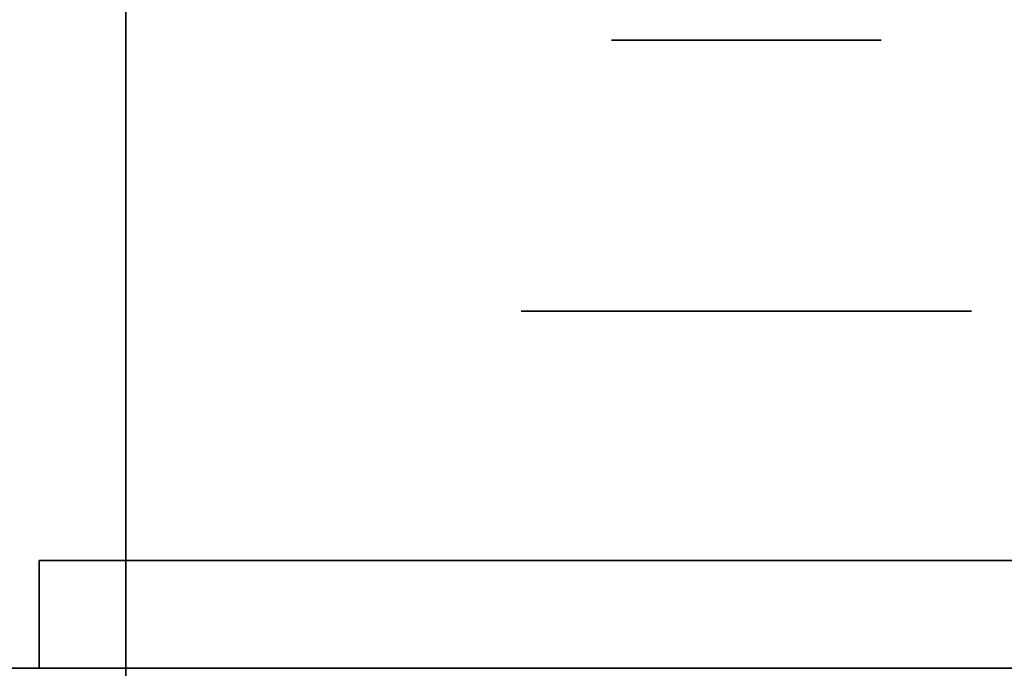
# Model space of a CAD drawing. Extents: x 248.8 to 273, y 2872.5 to 2876.7.
# Tile 536 of 702: x 266.753 to 266.8115, y 2876.6247 to 2876.6632. Entities that reach past the tile are written whole.
import ezdxf

# ---------------------------------------------------------------- set-up
doc = ezdxf.new("R2010")
doc.units = 0
doc.header["$LTSCALE"] = 150
doc.header["$MEASUREMENT"] = 0
doc.layers.add('3DFACE_BOLT', color=7, linetype='CONTINUOUS')
doc.layers.add('3DFACE_SHAPE', color=7, linetype='CONTINUOUS')

msp = doc.modelspace()

# ---------------------------------------------------------------- linework, layer by layer
at = {"layer": '3DFACE_BOLT', "color": 1}
for points, invisible_edges in [([(266.788578, 2876.611967, -0.137472), (266.788187, 2876.611967, -0.135), (266.788578, 2876.661967, -0.137472)], 14), ([(266.788578, 2876.661967, -0.137472), (266.788187, 2876.611967, -0.135), (266.788187, 2876.661967, -0.135)], 3), ([(266.788187, 2876.611967, -0.135), (266.788578, 2876.611967, -0.132528), (266.788187, 2876.661967, -0.135)], 14), ([(266.788187, 2876.661967, -0.135), (266.788578, 2876.611967, -0.132528), (266.788578, 2876.661967, -0.132528)], 3), ([(266.788578, 2876.661967, -0.137472), (266.788187, 2876.661967, -0.135), (266.788578, 2876.661967, -0.132528)], 12), ([(266.788578, 2876.611967, -0.067472), (266.788187, 2876.611967, -0.065), (266.788578, 2876.661967, -0.067472)], 14), ([(266.788578, 2876.661967, -0.067472), (266.788187, 2876.611967, -0.065), (266.788187, 2876.661967, -0.065)], 3), ([(266.788187, 2876.611967, -0.065), (266.788578, 2876.611967, -0.062528), (266.788187, 2876.661967, -0.065)], 14), ([(266.788187, 2876.661967, -0.065), (266.788578, 2876.611967, -0.062528), (266.788578, 2876.661967, -0.062528)], 3), ([(266.788578, 2876.661967, -0.067472), (266.788187, 2876.661967, -0.065), (266.788578, 2876.661967, -0.062528)], 12), ([(266.789715, 2876.611967, -0.139702), (266.788578, 2876.611967, -0.137472), (266.789715, 2876.661967, -0.139702)], 14), ([(266.789715, 2876.661967, -0.139702), (266.788578, 2876.611967, -0.137472), (266.788578, 2876.661967, -0.137472)], 3), ([(266.788578, 2876.611967, -0.132528), (266.789715, 2876.611967, -0.130298), (266.788578, 2876.661967, -0.132528)], 14), ([(266.788578, 2876.661967, -0.132528), (266.789715, 2876.611967, -0.130298), (266.789715, 2876.661967, -0.130298)], 3), ([(266.789715, 2876.661967, -0.139702), (266.788578, 2876.661967, -0.137472), (266.789715, 2876.661967, -0.130298)], 14), ([(266.789715, 2876.661967, -0.130298), (266.788578, 2876.661967, -0.137472), (266.788578, 2876.661967, -0.132528)], 3), ([(266.789715, 2876.611967, -0.069702), (266.788578, 2876.611967, -0.067472), (266.789715, 2876.661967, -0.069702)], 14), ([(266.789715, 2876.661967, -0.069702), (266.788578, 2876.611967, -0.067472), (266.788578, 2876.661967, -0.067472)], 3), ([(266.788578, 2876.611967, -0.062528), (266.789715, 2876.611967, -0.060298), (266.788578, 2876.661967, -0.062528)], 14), ([(266.788578, 2876.661967, -0.062528), (266.789715, 2876.611967, -0.060298), (266.789715, 2876.661967, -0.060298)], 3), ([(266.789715, 2876.661967, -0.069702), (266.788578, 2876.661967, -0.067472), (266.789715, 2876.661967, -0.060298)], 14), ([(266.789715, 2876.661967, -0.060298), (266.788578, 2876.661967, -0.067472), (266.788578, 2876.661967, -0.062528)], 3), ([(266.791485, 2876.611967, -0.141472), (266.789715, 2876.611967, -0.139702), (266.791485, 2876.661967, -0.141472)], 14), ([(266.791485, 2876.661967, -0.141472), (266.789715, 2876.611967, -0.139702), (266.789715, 2876.661967, -0.139702)], 3), ([(266.789715, 2876.611967, -0.130298), (266.791485, 2876.611967, -0.128528), (266.789715, 2876.661967, -0.130298)], 14), ([(266.789715, 2876.661967, -0.130298), (266.791485, 2876.611967, -0.128528), (266.791485, 2876.661967, -0.128528)], 3), ([(266.791485, 2876.661967, -0.141472), (266.789715, 2876.661967, -0.139702), (266.791485, 2876.661967, -0.128528)], 14), ([(266.791485, 2876.661967, -0.128528), (266.789715, 2876.661967, -0.139702), (266.789715, 2876.661967, -0.130298)], 3), ([(266.791485, 2876.611967, -0.071472), (266.789715, 2876.611967, -0.069702), (266.791485, 2876.661967, -0.071472)], 14), ([(266.791485, 2876.661967, -0.071472), (266.789715, 2876.611967, -0.069702), (266.789715, 2876.661967, -0.069702)], 3), ([(266.789715, 2876.611967, -0.060298), (266.791485, 2876.611967, -0.058528), (266.789715, 2876.661967, -0.060298)], 14), ([(266.789715, 2876.661967, -0.060298), (266.791485, 2876.611967, -0.058528), (266.791485, 2876.661967, -0.058528)], 3), ([(266.791485, 2876.661967, -0.071472), (266.789715, 2876.661967, -0.069702), (266.791485, 2876.661967, -0.058528)], 14), ([(266.791485, 2876.661967, -0.058528), (266.789715, 2876.661967, -0.069702), (266.789715, 2876.661967, -0.060298)], 3), ([(266.793715, 2876.611967, -0.142608), (266.791485, 2876.611967, -0.141472), (266.793715, 2876.661967, -0.142608)], 14), ([(266.793715, 2876.661967, -0.142608), (266.791485, 2876.611967, -0.141472), (266.791485, 2876.661967, -0.141472)], 3), ([(266.791485, 2876.611967, -0.128528), (266.793715, 2876.611967, -0.127392), (266.791485, 2876.661967, -0.128528)], 14), ([(266.791485, 2876.661967, -0.128528), (266.793715, 2876.611967, -0.127392), (266.793715, 2876.661967, -0.127392)], 3), ([(266.793715, 2876.661967, -0.142608), (266.791485, 2876.661967, -0.141472), (266.793715, 2876.661967, -0.127392)], 14), ([(266.793715, 2876.661967, -0.127392), (266.791485, 2876.661967, -0.141472), (266.791485, 2876.661967, -0.128528)], 3), ([(266.793715, 2876.611967, -0.072608), (266.791485, 2876.611967, -0.071472), (266.793715, 2876.661967, -0.072608)], 14), ([(266.793715, 2876.661967, -0.072608), (266.791485, 2876.611967, -0.071472), (266.791485, 2876.661967, -0.071472)], 3), ([(266.791485, 2876.611967, -0.058528), (266.793715, 2876.611967, -0.057392), (266.791485, 2876.661967, -0.058528)], 14), ([(266.791485, 2876.661967, -0.058528), (266.793715, 2876.611967, -0.057392), (266.793715, 2876.661967, -0.057392)], 3), ([(266.793715, 2876.661967, -0.072608), (266.791485, 2876.661967, -0.071472), (266.793715, 2876.661967, -0.057392)], 14), ([(266.793715, 2876.661967, -0.057392), (266.791485, 2876.661967, -0.071472), (266.791485, 2876.661967, -0.058528)], 3), ([(266.796187, 2876.611967, -0.143), (266.793715, 2876.611967, -0.142608), (266.796187, 2876.661967, -0.143)], 14), ([(266.796187, 2876.661967, -0.143), (266.793715, 2876.611967, -0.142608), (266.793715, 2876.661967, -0.142608)], 3), ([(266.793715, 2876.611967, -0.127392), (266.796187, 2876.611967, -0.127), (266.793715, 2876.661967, -0.127392)], 14), ([(266.793715, 2876.661967, -0.127392), (266.796187, 2876.611967, -0.127), (266.796187, 2876.661967, -0.127)], 3), ([(266.796187, 2876.661967, -0.143), (266.793715, 2876.661967, -0.142608), (266.796187, 2876.661967, -0.127)], 14), ([(266.796187, 2876.661967, -0.127), (266.793715, 2876.661967, -0.142608), (266.793715, 2876.661967, -0.127392)], 3), ([(266.796187, 2876.611967, -0.073), (266.793715, 2876.611967, -0.072608), (266.796187, 2876.661967, -0.073)], 14), ([(266.796187, 2876.661967, -0.073), (266.793715, 2876.611967, -0.072608), (266.793715, 2876.661967, -0.072608)], 3), ([(266.793715, 2876.611967, -0.057392), (266.796187, 2876.611967, -0.057), (266.793715, 2876.661967, -0.057392)], 14), ([(266.793715, 2876.661967, -0.057392), (266.796187, 2876.611967, -0.057), (266.796187, 2876.661967, -0.057)], 3), ([(266.796187, 2876.661967, -0.073), (266.793715, 2876.661967, -0.072608), (266.796187, 2876.661967, -0.057)], 14), ([(266.796187, 2876.661967, -0.057), (266.793715, 2876.661967, -0.072608), (266.793715, 2876.661967, -0.057392)], 3), ([(266.798659, 2876.611967, -0.142608), (266.796187, 2876.611967, -0.143), (266.798659, 2876.661967, -0.142608)], 14), ([(266.798659, 2876.661967, -0.142608), (266.796187, 2876.611967, -0.143), (266.796187, 2876.661967, -0.143)], 3), ([(266.796187, 2876.611967, -0.127), (266.798659, 2876.611967, -0.127392), (266.796187, 2876.661967, -0.127)], 14), ([(266.796187, 2876.661967, -0.127), (266.798659, 2876.611967, -0.127392), (266.798659, 2876.661967, -0.127392)], 3), ([(266.798659, 2876.661967, -0.142608), (266.796187, 2876.661967, -0.143), (266.798659, 2876.661967, -0.127392)], 14), ([(266.798659, 2876.661967, -0.127392), (266.796187, 2876.661967, -0.143), (266.796187, 2876.661967, -0.127)], 3), ([(266.798659, 2876.611967, -0.072608), (266.796187, 2876.611967, -0.073), (266.798659, 2876.661967, -0.072608)], 14), ([(266.798659, 2876.661967, -0.072608), (266.796187, 2876.611967, -0.073), (266.796187, 2876.661967, -0.073)], 3), ([(266.796187, 2876.611967, -0.057), (266.798659, 2876.611967, -0.057392), (266.796187, 2876.661967, -0.057)], 14), ([(266.796187, 2876.661967, -0.057), (266.798659, 2876.611967, -0.057392), (266.798659, 2876.661967, -0.057392)], 3), ([(266.798659, 2876.661967, -0.072608), (266.796187, 2876.661967, -0.073), (266.798659, 2876.661967, -0.057392)], 14), ([(266.798659, 2876.661967, -0.057392), (266.796187, 2876.661967, -0.073), (266.796187, 2876.661967, -0.057)], 3), ([(266.800889, 2876.611967, -0.141472), (266.798659, 2876.611967, -0.142608), (266.800889, 2876.661967, -0.141472)], 14), ([(266.800889, 2876.661967, -0.141472), (266.798659, 2876.611967, -0.142608), (266.798659, 2876.661967, -0.142608)], 3), ([(266.798659, 2876.611967, -0.127392), (266.800889, 2876.611967, -0.128528), (266.798659, 2876.661967, -0.127392)], 14), ([(266.798659, 2876.661967, -0.127392), (266.800889, 2876.611967, -0.128528), (266.800889, 2876.661967, -0.128528)], 3), ([(266.800889, 2876.661967, -0.141472), (266.798659, 2876.661967, -0.142608), (266.800889, 2876.661967, -0.128528)], 14), ([(266.800889, 2876.661967, -0.128528), (266.798659, 2876.661967, -0.142608), (266.798659, 2876.661967, -0.127392)], 3), ([(266.800889, 2876.611967, -0.071472), (266.798659, 2876.611967, -0.072608), (266.800889, 2876.661967, -0.071472)], 14), ([(266.800889, 2876.661967, -0.071472), (266.798659, 2876.611967, -0.072608), (266.798659, 2876.661967, -0.072608)], 3), ([(266.798659, 2876.611967, -0.057392), (266.800889, 2876.611967, -0.058528), (266.798659, 2876.661967, -0.057392)], 14), ([(266.798659, 2876.661967, -0.057392), (266.800889, 2876.611967, -0.058528), (266.800889, 2876.661967, -0.058528)], 3), ([(266.800889, 2876.661967, -0.071472), (266.798659, 2876.661967, -0.072608), (266.800889, 2876.661967, -0.058528)], 14), ([(266.800889, 2876.661967, -0.058528), (266.798659, 2876.661967, -0.072608), (266.798659, 2876.661967, -0.057392)], 3), ([(266.802659, 2876.611967, -0.139702), (266.800889, 2876.611967, -0.141472), (266.802659, 2876.661967, -0.139702)], 14), ([(266.802659, 2876.661967, -0.139702), (266.800889, 2876.611967, -0.141472), (266.800889, 2876.661967, -0.141472)], 3), ([(266.800889, 2876.611967, -0.128528), (266.802659, 2876.611967, -0.130298), (266.800889, 2876.661967, -0.128528)], 14), ([(266.800889, 2876.661967, -0.128528), (266.802659, 2876.611967, -0.130298), (266.802659, 2876.661967, -0.130298)], 3), ([(266.802659, 2876.661967, -0.139702), (266.800889, 2876.661967, -0.141472), (266.802659, 2876.661967, -0.130298)], 14), ([(266.802659, 2876.661967, -0.130298), (266.800889, 2876.661967, -0.141472), (266.800889, 2876.661967, -0.128528)], 3), ([(266.802659, 2876.611967, -0.069702), (266.800889, 2876.611967, -0.071472), (266.802659, 2876.661967, -0.069702)], 14), ([(266.802659, 2876.661967, -0.069702), (266.800889, 2876.611967, -0.071472), (266.800889, 2876.661967, -0.071472)], 3), ([(266.800889, 2876.611967, -0.058528), (266.802659, 2876.611967, -0.060298), (266.800889, 2876.661967, -0.058528)], 14), ([(266.800889, 2876.661967, -0.058528), (266.802659, 2876.611967, -0.060298), (266.802659, 2876.661967, -0.060298)], 3), ([(266.802659, 2876.661967, -0.069702), (266.800889, 2876.661967, -0.071472), (266.802659, 2876.661967, -0.060298)], 14), ([(266.802659, 2876.661967, -0.060298), (266.800889, 2876.661967, -0.071472), (266.800889, 2876.661967, -0.058528)], 3), ([(266.803795, 2876.611967, -0.137472), (266.802659, 2876.611967, -0.139702), (266.803795, 2876.661967, -0.137472)], 14), ([(266.803795, 2876.661967, -0.137472), (266.802659, 2876.611967, -0.139702), (266.802659, 2876.661967, -0.139702)], 3), ([(266.802659, 2876.611967, -0.130298), (266.803795, 2876.611967, -0.132528), (266.802659, 2876.661967, -0.130298)], 14), ([(266.802659, 2876.661967, -0.130298), (266.803795, 2876.611967, -0.132528), (266.803795, 2876.661967, -0.132528)], 3), ([(266.803795, 2876.661967, -0.137472), (266.802659, 2876.661967, -0.139702), (266.803795, 2876.661967, -0.132528)], 14), ([(266.803795, 2876.661967, -0.132528), (266.802659, 2876.661967, -0.139702), (266.802659, 2876.661967, -0.130298)], 3), ([(266.803795, 2876.611967, -0.067472), (266.802659, 2876.611967, -0.069702), (266.803795, 2876.661967, -0.067472)], 14), ([(266.803795, 2876.661967, -0.067472), (266.802659, 2876.611967, -0.069702), (266.802659, 2876.661967, -0.069702)], 3), ([(266.802659, 2876.611967, -0.060298), (266.803795, 2876.611967, -0.062528), (266.802659, 2876.661967, -0.060298)], 14), ([(266.802659, 2876.661967, -0.060298), (266.803795, 2876.611967, -0.062528), (266.803795, 2876.661967, -0.062528)], 3), ([(266.803795, 2876.661967, -0.067472), (266.802659, 2876.661967, -0.069702), (266.803795, 2876.661967, -0.062528)], 14), ([(266.803795, 2876.661967, -0.062528), (266.802659, 2876.661967, -0.069702), (266.802659, 2876.661967, -0.060298)], 3), ([(266.804187, 2876.611967, -0.135), (266.803795, 2876.611967, -0.137472), (266.804187, 2876.661967, -0.135)], 14), ([(266.804187, 2876.661967, -0.135), (266.803795, 2876.611967, -0.137472), (266.803795, 2876.661967, -0.137472)], 3), ([(266.803795, 2876.611967, -0.132528), (266.804187, 2876.611967, -0.135), (266.803795, 2876.661967, -0.132528)], 14), ([(266.803795, 2876.661967, -0.132528), (266.804187, 2876.611967, -0.135), (266.804187, 2876.661967, -0.135)], 3), ([(266.804187, 2876.661967, -0.135), (266.803795, 2876.661967, -0.137472), (266.803795, 2876.661967, -0.132528)], 2), ([(266.804187, 2876.611967, -0.065), (266.803795, 2876.611967, -0.067472), (266.804187, 2876.661967, -0.065)], 14), ([(266.804187, 2876.661967, -0.065), (266.803795, 2876.611967, -0.067472), (266.803795, 2876.661967, -0.067472)], 3), ([(266.803795, 2876.611967, -0.062528), (266.804187, 2876.611967, -0.065), (266.803795, 2876.661967, -0.062528)], 14), ([(266.803795, 2876.661967, -0.062528), (266.804187, 2876.611967, -0.065), (266.804187, 2876.661967, -0.065)], 3), ([(266.804187, 2876.661967, -0.065), (266.803795, 2876.661967, -0.067472), (266.803795, 2876.661967, -0.062528)], 2), ([(266.789499, 2876.631067, -0.146583), (266.782812, 2876.631067, -0.135), (266.789499, 2876.645867, -0.146583)], 14), ([(266.789499, 2876.645867, -0.146583), (266.782812, 2876.631067, -0.135), (266.782812, 2876.645867, -0.135)], 3), ([(266.782812, 2876.631067, -0.135), (266.789499, 2876.631067, -0.123417), (266.782812, 2876.645867, -0.135)], 14), ([(266.782812, 2876.645867, -0.135), (266.789499, 2876.631067, -0.123417), (266.789499, 2876.645867, -0.123417)], 3), ([(266.789499, 2876.645867, -0.146583), (266.782812, 2876.645867, -0.135), (266.789499, 2876.645867, -0.123417)], 12), ([(266.789499, 2876.631067, -0.076583), (266.782812, 2876.631067, -0.065), (266.789499, 2876.645867, -0.076583)], 14), ([(266.789499, 2876.645867, -0.076583), (266.782812, 2876.631067, -0.065), (266.782812, 2876.645867, -0.065)], 3), ([(266.782812, 2876.631067, -0.065), (266.789499, 2876.631067, -0.053417), (266.782812, 2876.645867, -0.065)], 14), ([(266.782812, 2876.645867, -0.065), (266.789499, 2876.631067, -0.053417), (266.789499, 2876.645867, -0.053417)], 3), ([(266.789499, 2876.645867, -0.076583), (266.782812, 2876.645867, -0.065), (266.789499, 2876.645867, -0.053417)], 12), ([(266.802874, 2876.631067, -0.146583), (266.789499, 2876.631067, -0.146583), (266.802874, 2876.645867, -0.146583)], 14), ([(266.802874, 2876.645867, -0.146583), (266.789499, 2876.631067, -0.146583), (266.789499, 2876.645867, -0.146583)], 3), ([(266.789499, 2876.631067, -0.123417), (266.802874, 2876.631067, -0.123417), (266.789499, 2876.645867, -0.123417)], 14), ([(266.789499, 2876.645867, -0.123417), (266.802874, 2876.631067, -0.123417), (266.802874, 2876.645867, -0.123417)], 3), ([(266.802874, 2876.645867, -0.146583), (266.789499, 2876.645867, -0.146583), (266.802874, 2876.645867, -0.123417)], 14), ([(266.802874, 2876.645867, -0.123417), (266.789499, 2876.645867, -0.146583), (266.789499, 2876.645867, -0.123417)], 3), ([(266.802874, 2876.631067, -0.076583), (266.789499, 2876.631067, -0.076583), (266.802874, 2876.645867, -0.076583)], 14), ([(266.802874, 2876.645867, -0.076583), (266.789499, 2876.631067, -0.076583), (266.789499, 2876.645867, -0.076583)], 3), ([(266.789499, 2876.631067, -0.053417), (266.802874, 2876.631067, -0.053417), (266.789499, 2876.645867, -0.053417)], 14), ([(266.789499, 2876.645867, -0.053417), (266.802874, 2876.631067, -0.053417), (266.802874, 2876.645867, -0.053417)], 3), ([(266.802874, 2876.645867, -0.076583), (266.789499, 2876.645867, -0.076583), (266.802874, 2876.645867, -0.053417)], 14), ([(266.802874, 2876.645867, -0.053417), (266.789499, 2876.645867, -0.076583), (266.789499, 2876.645867, -0.053417)], 3), ([(266.809562, 2876.631067, -0.135), (266.802874, 2876.631067, -0.146583), (266.809562, 2876.645867, -0.135)], 14), ([(266.809562, 2876.645867, -0.135), (266.802874, 2876.631067, -0.146583), (266.802874, 2876.645867, -0.146583)], 3), ([(266.802874, 2876.631067, -0.123417), (266.809562, 2876.631067, -0.135), (266.802874, 2876.645867, -0.123417)], 14), ([(266.802874, 2876.645867, -0.123417), (266.809562, 2876.631067, -0.135), (266.809562, 2876.645867, -0.135)], 3), ([(266.809562, 2876.645867, -0.135), (266.802874, 2876.645867, -0.146583), (266.802874, 2876.645867, -0.123417)], 2), ([(266.809562, 2876.631067, -0.065), (266.802874, 2876.631067, -0.076583), (266.809562, 2876.645867, -0.065)], 14), ([(266.809562, 2876.645867, -0.065), (266.802874, 2876.631067, -0.076583), (266.802874, 2876.645867, -0.076583)], 3), ([(266.802874, 2876.631067, -0.053417), (266.809562, 2876.631067, -0.065), (266.802874, 2876.645867, -0.053417)], 14), ([(266.802874, 2876.645867, -0.053417), (266.809562, 2876.631067, -0.065), (266.809562, 2876.645867, -0.065)], 3), ([(266.809562, 2876.645867, -0.065), (266.802874, 2876.645867, -0.076583), (266.802874, 2876.645867, -0.053417)], 2), ([(266.789499, 2876.631067, -0.123417), (266.782812, 2876.631067, -0.135), (266.789499, 2876.631067, -0.146583)], 12), ([(266.789499, 2876.631067, -0.053417), (266.782812, 2876.631067, -0.065), (266.789499, 2876.631067, -0.076583)], 12), ([(266.802874, 2876.631067, -0.123417), (266.789499, 2876.631067, -0.123417), (266.802874, 2876.631067, -0.146583)], 14), ([(266.802874, 2876.631067, -0.146583), (266.789499, 2876.631067, -0.123417), (266.789499, 2876.631067, -0.146583)], 3), ([(266.802874, 2876.631067, -0.053417), (266.789499, 2876.631067, -0.053417), (266.802874, 2876.631067, -0.076583)], 14), ([(266.802874, 2876.631067, -0.076583), (266.789499, 2876.631067, -0.053417), (266.789499, 2876.631067, -0.076583)], 3), ([(266.809562, 2876.631067, -0.135), (266.802874, 2876.631067, -0.123417), (266.802874, 2876.631067, -0.146583)], 2), ([(266.809562, 2876.631067, -0.065), (266.802874, 2876.631067, -0.053417), (266.802874, 2876.631067, -0.076583)], 2)]:
    msp.add_3dface(points, dxfattribs=dict(at, invisible_edges=invisible_edges))
at = {"layer": '3DFACE_SHAPE', "color": 13}
for points, invisible_edges in [([(266.759337, 2876.624666, -0.0095), (262.959337, 2876.624666, -0.0095), (266.759337, 2876.721516, -0.0095)], 2), ([(262.959337, 2876.624666, -0.0095), (262.959337, 2876.721516, -0.0095), (266.759337, 2876.721516, -0.0095)], 12), ([(266.759337, 2876.721516), (262.959337, 2876.721516), (266.759337, 2876.521516)], 2), ([(262.959337, 2876.721516), (262.959337, 2876.521516), (266.759337, 2876.521516)], 12), ([(266.759337, 2876.521516, -0.2), (262.959337, 2876.521516, -0.2), (266.759337, 2876.721516, -0.2)], 2), ([(262.959337, 2876.521516, -0.2), (262.959337, 2876.721516, -0.2), (266.759337, 2876.721516, -0.2)], 12), ([(266.759337, 2876.721516, -0.1905), (262.959337, 2876.721516, -0.1905), (266.759337, 2876.624666, -0.1905)], 2), ([(262.959337, 2876.721516, -0.1905), (262.959337, 2876.624666, -0.1905), (266.759337, 2876.624666, -0.1905)], 12), ([(266.759337, 2876.521516), (266.759337, 2876.624666, -0.0095), (266.759337, 2876.721516)], 3), ([(266.759337, 2876.624666, -0.0095), (266.759337, 2876.721516, -0.0095), (266.759337, 2876.721516)], 12), ([(266.759337, 2876.721516, -0.1905), (266.759337, 2876.624666, -0.1905), (266.759337, 2876.721516, -0.2)], 2), ([(266.759337, 2876.624666, -0.1905), (266.759337, 2876.618366, -0.1905), (266.759337, 2876.721516, -0.2)], 14), ([(266.759337, 2876.721516, -0.2), (266.759337, 2876.618366, -0.1905), (266.759337, 2876.521516, -0.2)], 3), ([(266.856187, 2872.521516, -0.1905), (266.856187, 2876.721516, -0.1905), (266.759337, 2872.521516, -0.1905)], 2), ([(266.856187, 2876.721516, -0.1905), (266.759337, 2876.721516, -0.1905), (266.759337, 2872.521516, -0.1905)], 12), ([(266.856187, 2876.684666, -0.0095), (266.856187, 2876.558366, -0.0095), (266.759337, 2876.721516, -0.0095)], 14), ([(266.759337, 2876.721516, -0.0095), (266.856187, 2876.558366, -0.0095), (266.856187, 2874.684666, -0.0095)], 13), ([(266.856187, 2874.684666, -0.0095), (266.856187, 2874.558366, -0.0095), (266.759337, 2876.721516, -0.0095)], 14), ([(266.856187, 2874.558366, -0.0095), (266.856187, 2872.684666, -0.0095), (266.759337, 2876.721516, -0.0095)], 14), ([(266.759337, 2876.721516, -0.0095), (266.856187, 2872.684666, -0.0095), (266.856187, 2872.558366, -0.0095)], 13), ([(266.759337, 2872.521516, -0.0095), (266.759337, 2876.721516, -0.0095), (266.856187, 2872.558366, -0.0095)], 14), ([(266.759337, 2872.521516), (266.759337, 2876.721516), (266.759337, 2872.521516, -0.0095)], 2), ([(266.759337, 2876.721516), (266.759337, 2876.721516, -0.0095), (266.759337, 2872.521516, -0.0095)], 12), ([(266.959337, 2872.521516), (266.959337, 2876.721516), (266.759337, 2872.521516)], 2), ([(266.959337, 2876.721516), (266.759337, 2876.721516), (266.759337, 2872.521516)], 12), ([(266.759337, 2872.521516, -0.2), (266.759337, 2876.721516, -0.2), (266.959337, 2872.521516, -0.2)], 2), ([(266.759337, 2876.721516, -0.2), (266.959337, 2876.721516, -0.2), (266.959337, 2872.521516, -0.2)], 12), ([(266.759337, 2872.521516, -0.1905), (266.759337, 2876.721516, -0.1905), (266.759337, 2872.521516, -0.2)], 2), ([(266.759337, 2876.721516, -0.1905), (266.759337, 2876.721516, -0.2), (266.759337, 2872.521516, -0.2)], 12), ([(266.802197, 2876.631067, -0.05899), (266.754187, 2876.631067, -0.03), (266.849787, 2876.631067, -0.03)], 13), ([(266.802197, 2876.631067, -0.05899), (266.796187, 2876.631067, -0.0565), (266.754187, 2876.631067, -0.03)], 14), ([(266.796187, 2876.631067, -0.0565), (266.790176, 2876.631067, -0.05899), (266.754187, 2876.631067, -0.03)], 14), ([(266.754187, 2876.631067, -0.03), (266.790176, 2876.631067, -0.05899), (266.787687, 2876.631067, -0.065)], 13), ([(266.787687, 2876.631067, -0.135), (266.754187, 2876.631067, -0.03), (266.790176, 2876.631067, -0.07101)], 15), ([(266.790176, 2876.631067, -0.07101), (266.754187, 2876.631067, -0.03), (266.787687, 2876.631067, -0.065)], 3), ([(266.754187, 2876.631067, -0.03), (266.787687, 2876.631067, -0.135), (266.754187, 2876.631067, -0.17)], 3), ([(266.787687, 2876.631067, -0.135), (266.790176, 2876.631067, -0.14101), (266.754187, 2876.631067, -0.17)], 14), ([(266.754187, 2876.631067, -0.17), (266.790176, 2876.631067, -0.14101), (266.796187, 2876.631067, -0.17)], 3), ([(266.754187, 2876.631067, -0.17), (266.796187, 2876.631067, -0.17), (266.754187, 2876.624666, -0.17)], 2), ([(266.796187, 2876.631067, -0.17), (266.849787, 2876.631067, -0.17), (266.754187, 2876.624666, -0.17)], 14), ([(266.754187, 2876.624666, -0.17), (266.849787, 2876.631067, -0.17), (266.856187, 2876.624666, -0.17)], 3), ([(266.849787, 2876.631067, -0.03), (266.754187, 2876.624666, -0.03), (266.856187, 2876.624666, -0.03)], 13), ([(266.849787, 2876.631067, -0.03), (266.754187, 2876.631067, -0.03), (266.754187, 2876.624666, -0.03)], 12), ([(266.754187, 2876.624666, -0.17), (266.754187, 2876.624666, -0.03), (266.754187, 2876.631067, -0.17)], 2), ([(266.754187, 2876.624666, -0.03), (266.754187, 2876.631067, -0.03), (266.754187, 2876.631067, -0.17)], 12), ([(266.790176, 2876.631067, -0.12899), (266.787687, 2876.631067, -0.135), (266.790176, 2876.631067, -0.07101)], 14), ([(266.790176, 2876.631067, -0.05899), (266.790176, 2876.624666, -0.05899), (266.787687, 2876.631067, -0.065)], 3), ([(266.790176, 2876.624666, -0.05899), (266.787687, 2876.624666, -0.065), (266.787687, 2876.631067, -0.065)], 14), ([(266.787687, 2876.631067, -0.065), (266.787687, 2876.624666, -0.065), (266.790176, 2876.631067, -0.07101)], 3), ([(266.787687, 2876.624666, -0.065), (266.790176, 2876.624666, -0.07101), (266.790176, 2876.631067, -0.07101)], 14), ([(266.790176, 2876.631067, -0.12899), (266.790176, 2876.624666, -0.12899), (266.787687, 2876.631067, -0.135)], 3), ([(266.790176, 2876.624666, -0.12899), (266.787687, 2876.624666, -0.135), (266.787687, 2876.631067, -0.135)], 14), ([(266.787687, 2876.631067, -0.135), (266.787687, 2876.624666, -0.135), (266.790176, 2876.631067, -0.14101)], 3), ([(266.787687, 2876.624666, -0.135), (266.790176, 2876.624666, -0.14101), (266.790176, 2876.631067, -0.14101)], 14), ([(266.790176, 2876.631067, -0.14101), (266.796187, 2876.631067, -0.1435), (266.796187, 2876.631067, -0.17)], 14), ([(266.790176, 2876.631067, -0.07101), (266.796187, 2876.631067, -0.0735), (266.790176, 2876.631067, -0.12899)], 14), ([(266.790176, 2876.631067, -0.12899), (266.796187, 2876.631067, -0.0735), (266.796187, 2876.631067, -0.1265)], 3), ([(266.796187, 2876.631067, -0.0565), (266.796187, 2876.624666, -0.0565), (266.790176, 2876.631067, -0.05899)], 3), ([(266.796187, 2876.624666, -0.0565), (266.790176, 2876.624666, -0.05899), (266.790176, 2876.631067, -0.05899)], 14), ([(266.790176, 2876.631067, -0.07101), (266.790176, 2876.624666, -0.07101), (266.796187, 2876.631067, -0.0735)], 3), ([(266.790176, 2876.624666, -0.07101), (266.796187, 2876.624666, -0.0735), (266.796187, 2876.631067, -0.0735)], 14), ([(266.796187, 2876.631067, -0.1265), (266.796187, 2876.624666, -0.1265), (266.790176, 2876.631067, -0.12899)], 3), ([(266.796187, 2876.624666, -0.1265), (266.790176, 2876.624666, -0.12899), (266.790176, 2876.631067, -0.12899)], 14), ([(266.790176, 2876.631067, -0.14101), (266.790176, 2876.624666, -0.14101), (266.796187, 2876.631067, -0.1435)], 3), ([(266.790176, 2876.624666, -0.14101), (266.796187, 2876.624666, -0.1435), (266.796187, 2876.631067, -0.1435)], 14), ([(266.796187, 2876.631067, -0.1435), (266.802197, 2876.631067, -0.14101), (266.796187, 2876.631067, -0.17)], 14), ([(266.796187, 2876.631067, -0.17), (266.802197, 2876.631067, -0.14101), (266.849787, 2876.631067, -0.17)], 15), ([(266.796187, 2876.631067, -0.0735), (266.802197, 2876.631067, -0.07101), (266.796187, 2876.631067, -0.1265)], 14), ([(266.796187, 2876.631067, -0.1265), (266.802197, 2876.631067, -0.07101), (266.802197, 2876.631067, -0.12899)], 3), ([(266.802197, 2876.631067, -0.05899), (266.802197, 2876.624666, -0.05899), (266.796187, 2876.631067, -0.0565)], 3), ([(266.802197, 2876.624666, -0.05899), (266.796187, 2876.624666, -0.0565), (266.796187, 2876.631067, -0.0565)], 14), ([(266.796187, 2876.631067, -0.0735), (266.796187, 2876.624666, -0.0735), (266.802197, 2876.631067, -0.07101)], 3), ([(266.796187, 2876.624666, -0.0735), (266.802197, 2876.624666, -0.07101), (266.802197, 2876.631067, -0.07101)], 14), ([(266.802197, 2876.631067, -0.12899), (266.802197, 2876.624666, -0.12899), (266.796187, 2876.631067, -0.1265)], 3), ([(266.802197, 2876.624666, -0.12899), (266.796187, 2876.624666, -0.1265), (266.796187, 2876.631067, -0.1265)], 14), ([(266.796187, 2876.631067, -0.1435), (266.796187, 2876.624666, -0.1435), (266.802197, 2876.631067, -0.14101)], 3), ([(266.796187, 2876.624666, -0.1435), (266.802197, 2876.624666, -0.14101), (266.802197, 2876.631067, -0.14101)], 14), ([(266.802197, 2876.631067, -0.14101), (266.804687, 2876.631067, -0.135), (266.849787, 2876.631067, -0.17)], 14), ([(266.849787, 2876.631067, -0.17), (266.804687, 2876.631067, -0.135), (266.802197, 2876.631067, -0.12899)], 13), ([(266.802197, 2876.631067, -0.07101), (266.804687, 2876.631067, -0.065), (266.802197, 2876.631067, -0.12899)], 14), ([(266.802197, 2876.631067, -0.12899), (266.804687, 2876.631067, -0.065), (266.849787, 2876.631067, -0.17)], 15), ([(266.804687, 2876.631067, -0.065), (266.802197, 2876.631067, -0.05899), (266.849787, 2876.631067, -0.17)], 14), ([(266.849787, 2876.631067, -0.17), (266.802197, 2876.631067, -0.05899), (266.849787, 2876.631067, -0.03)], 3), ([(266.802197, 2876.631067, -0.07101), (266.802197, 2876.624666, -0.07101), (266.804687, 2876.631067, -0.065)], 3), ([(266.802197, 2876.624666, -0.07101), (266.804687, 2876.624666, -0.065), (266.804687, 2876.631067, -0.065)], 14), ([(266.804687, 2876.631067, -0.065), (266.804687, 2876.624666, -0.065), (266.802197, 2876.631067, -0.05899)], 3), ([(266.804687, 2876.624666, -0.065), (266.802197, 2876.624666, -0.05899), (266.802197, 2876.631067, -0.05899)], 14), ([(266.802197, 2876.631067, -0.14101), (266.802197, 2876.624666, -0.14101), (266.804687, 2876.631067, -0.135)], 3), ([(266.802197, 2876.624666, -0.14101), (266.804687, 2876.624666, -0.135), (266.804687, 2876.631067, -0.135)], 14), ([(266.804687, 2876.631067, -0.135), (266.804687, 2876.624666, -0.135), (266.802197, 2876.631067, -0.12899)], 3), ([(266.804687, 2876.624666, -0.135), (266.802197, 2876.624666, -0.12899), (266.802197, 2876.631067, -0.12899)], 14), ([(266.856187, 2876.624666, -0.17), (266.790176, 2876.624666, -0.14101), (266.754187, 2876.624666, -0.17)], 3), ([(266.790176, 2876.624666, -0.14101), (266.787687, 2876.624666, -0.135), (266.754187, 2876.624666, -0.17)], 14), ([(266.754187, 2876.624666, -0.17), (266.787687, 2876.624666, -0.135), (266.790176, 2876.624666, -0.12899)], 13), ([(266.790176, 2876.624666, -0.12899), (266.787687, 2876.624666, -0.065), (266.754187, 2876.624666, -0.17)], 15), ([(266.787687, 2876.624666, -0.065), (266.754187, 2876.624666, -0.03), (266.754187, 2876.624666, -0.17)], 13), ([(266.787687, 2876.624666, -0.065), (266.790176, 2876.624666, -0.05899), (266.754187, 2876.624666, -0.03)], 14), ([(266.790176, 2876.624666, -0.05899), (266.796187, 2876.624666, -0.0565), (266.754187, 2876.624666, -0.03)], 14), ([(266.754187, 2876.624666, -0.03), (266.796187, 2876.624666, -0.0565), (266.802197, 2876.624666, -0.05899)], 13), ([(266.754187, 2876.624666, -0.03), (266.802197, 2876.624666, -0.05899), (266.856187, 2876.624666, -0.03)], 3), ([(266.790176, 2876.624666, -0.07101), (266.787687, 2876.624666, -0.065), (266.790176, 2876.624666, -0.12899)], 14), ([(266.796187, 2876.624666, -0.1435), (266.790176, 2876.624666, -0.14101), (266.856187, 2876.624666, -0.17)], 14), ([(266.796187, 2876.624666, -0.0735), (266.790176, 2876.624666, -0.07101), (266.796187, 2876.624666, -0.1265)], 14), ([(266.796187, 2876.624666, -0.1265), (266.790176, 2876.624666, -0.07101), (266.790176, 2876.624666, -0.12899)], 3), ([(266.802197, 2876.624666, -0.14101), (266.796187, 2876.624666, -0.1435), (266.856187, 2876.624666, -0.135)], 14), ([(266.856187, 2876.624666, -0.135), (266.796187, 2876.624666, -0.1435), (266.856187, 2876.624666, -0.17)], 15), ([(266.802197, 2876.624666, -0.07101), (266.796187, 2876.624666, -0.0735), (266.802197, 2876.624666, -0.12899)], 14), ([(266.796187, 2876.624666, -0.0735), (266.796187, 2876.624666, -0.1265), (266.802197, 2876.624666, -0.12899)], 13), ([(266.804687, 2876.624666, -0.135), (266.802197, 2876.624666, -0.14101), (266.856187, 2876.624666, -0.135)], 14), ([(266.856187, 2876.624666, -0.03), (266.802197, 2876.624666, -0.05899), (266.856187, 2876.624666, -0.065)], 3), ([(266.802197, 2876.624666, -0.05899), (266.804687, 2876.624666, -0.065), (266.856187, 2876.624666, -0.065)], 14), ([(266.802197, 2876.624666, -0.12899), (266.804687, 2876.624666, -0.135), (266.802197, 2876.624666, -0.07101)], 14), ([(266.804687, 2876.624666, -0.135), (266.856187, 2876.624666, -0.135), (266.802197, 2876.624666, -0.07101)], 15), ([(266.802197, 2876.624666, -0.07101), (266.856187, 2876.624666, -0.135), (266.804687, 2876.624666, -0.065)], 3), ([(266.856187, 2876.624666, -0.135), (266.856187, 2876.624666, -0.065), (266.804687, 2876.624666, -0.065)], 14)]:
    msp.add_3dface(points, dxfattribs=dict(at, invisible_edges=invisible_edges))

doc.saveas('drawing.dxf')
